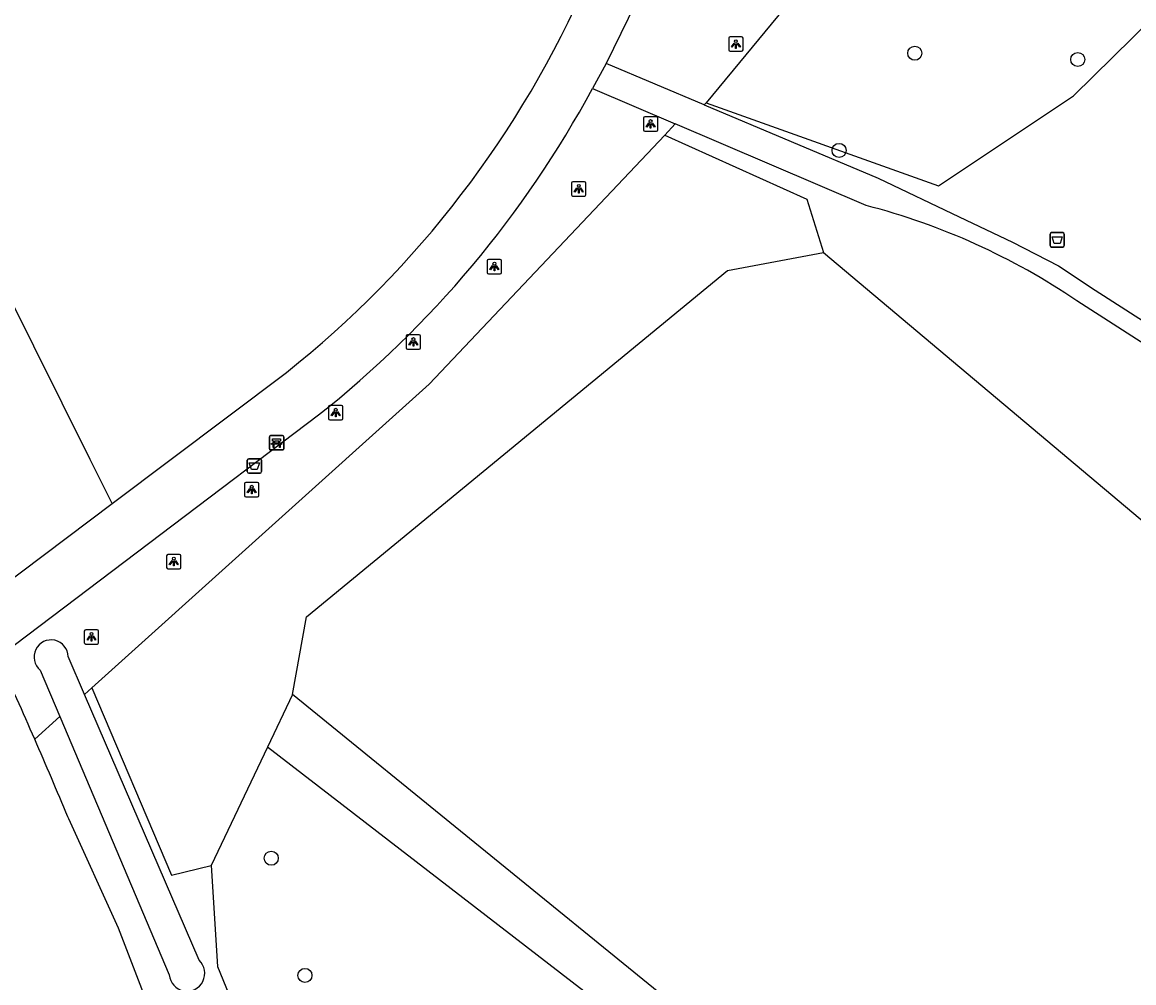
# Model space of a CAD drawing. Extents: x 160457 to 162082, y 388340 to 389736.
# Drawn here: x 160689.7 to 160767.1, y 388521.8 to 388588.6 of the extents above; entities that cross this region are included whole.
import ezdxf

# ---------------------------------------------------------------- set-up
doc = ezdxf.new("R2010")
doc.units = 0
for name, color, linetype in [('IMGEO_Afvalbak', 7, 'Continuous'), ('IMGEO_Bank', 7, 'Continuous'), ('IMGEO_Boom', 7, 'Continuous'), ('IMGEO_Fietspad_gesloten', 7, 'Continuous'), ('IMGEO_Groenvoorziening', 7, 'Continuous'), ('IMGEO_Lichtpunt', 7, 'Continuous'), ('IMGEO_Loofbos', 7, 'Continuous'), ('IMGEO_Voetpad_halfverhard', 7, 'Continuous'), ('IMGEO_Waterloop', 7, 'Continuous')]:
    doc.layers.add(name, color=color, linetype=linetype)

msp = doc.modelspace()

# ---------------------------------------------------------------- linework, layer by layer
at = {"layer": 'IMGEO_Afvalbak'}
for p, q in [((160761.241, 388573.029), (160761.241, 388573.829)), ((160761.241, 388573.829), (160761.241, 388573.029)), ((160761.341, 388573.929), (160762.131, 388573.929)), ((160762.131, 388573.929), (160761.341, 388573.929)), ((160762.231, 388573.829), (160762.231, 388573.029)), ((160762.231, 388573.029), (160762.231, 388573.829)), ((160762.131, 388572.929), (160761.341, 388572.929)), ((160761.341, 388572.929), (160762.131, 388572.929)), ((160705.387, 388557.31), (160705.387, 388558.11)), ((160705.387, 388558.11), (160705.387, 388557.31)), ((160705.487, 388558.21), (160706.277, 388558.21)), ((160706.277, 388558.21), (160705.487, 388558.21)), ((160706.377, 388558.11), (160706.377, 388557.31)), ((160706.377, 388557.31), (160706.377, 388558.11)), ((160706.277, 388557.21), (160705.487, 388557.21)), ((160705.487, 388557.21), (160706.277, 388557.21))]:
    msp.add_line(p, q, dxfattribs=at)
for points in [[(160761.384, 388573.643), (160762.088, 388573.643), (160761.939, 388573.173), (160761.533, 388573.173), (160761.384, 388573.643)], [(160705.53, 388557.924), (160706.234, 388557.924), (160706.085, 388557.454), (160705.679, 388557.454), (160705.53, 388557.924)]]:
    msp.add_lwpolyline(points, dxfattribs=at)
for centre, start, end in [((160761.341, 388573.829), 90, 180), ((160761.341, 388573.829), 90, 180), ((160762.131, 388573.829), 0, 90), ((160762.131, 388573.829), 360, 90), ((160761.341, 388573.029), 180, 270), ((160761.341, 388573.029), 180, 270), ((160762.131, 388573.029), 270, 0), ((160762.131, 388573.029), 270, 0), ((160705.487, 388558.11), 90, 180), ((160705.487, 388558.11), 90, 180), ((160706.277, 388558.11), 0, 90), ((160706.277, 388558.11), 360, 90), ((160705.487, 388557.31), 180, 270), ((160705.487, 388557.31), 180, 270), ((160706.277, 388557.31), 270, 0), ((160706.277, 388557.31), 270, 0)]:
    msp.add_arc(centre, 0.1, start, end, dxfattribs=at)
at = {"layer": 'IMGEO_Bank'}
for p, q in [((160706.928, 388558.891), (160706.928, 388559.732)), ((160706.928, 388559.732), (160706.928, 388558.891)), ((160707.003, 388559.816), (160707.844, 388559.816)), ((160707.844, 388559.816), (160707.003, 388559.816)), ((160707.928, 388559.741), (160707.928, 388558.9)), ((160707.928, 388558.9), (160707.928, 388559.741)), ((160707.853, 388558.816), (160707.012, 388558.816)), ((160707.012, 388558.816), (160707.853, 388558.816)), ((160707.625, 388559.214), (160707.232, 388559.214)), ((160707.237, 388559.322), (160707.237, 388559.428)), ((160707.281, 388559.428), (160707.281, 388559.322)), ((160707.569, 388559.434), (160707.287, 388559.434)), ((160707.287, 388559.316), (160707.569, 388559.316)), ((160707.575, 388559.322), (160707.575, 388559.428)), ((160707.619, 388559.428), (160707.619, 388559.322))]:
    msp.add_line(p, q, dxfattribs=at)
for points in [[(160707.231, 388559.434), (160707.145, 388559.434), (160707.145, 388559.595), (160707.708, 388559.595), (160707.708, 388559.434), (160707.625, 388559.434)], [(160707.175, 388559.214), (160707.033, 388559.214), (160707.145, 388559.316), (160707.231, 388559.316)], [(160707.225, 388559.207), (160707.225, 388559), (160707.182, 388559), (160707.182, 388559.207)], [(160707.625, 388559.316), (160707.708, 388559.316), (160707.82, 388559.214), (160707.681, 388559.214)], [(160707.675, 388559.207), (160707.675, 388559), (160707.631, 388559), (160707.631, 388559.207)]]:
    msp.add_lwpolyline(points, dxfattribs=at)
for centre, radius, start, end in [((160707.006, 388559.738), 0.0779, 92.4484, 184.28452), ((160707.006, 388559.738), 0.0779, 92.4484, 184.28452), ((160707.85, 388559.738), 0.0779, 2.4484, 94.28452), ((160707.85, 388559.738), 0.0779, 2.4484, 94.28452), ((160707.006, 388558.894), 0.0779, 182.4484, 274.28452), ((160707.006, 388558.894), 0.0779, 182.4484, 274.28452), ((160707.175, 388559.207), 0.00671, 2.89567, 87.10433), ((160707.232, 388559.207), 0.00671, 92.89567, 177.10433), ((160707.23, 388559.427), 0.00671, 2.89567, 87.10433), ((160707.23, 388559.323), 0.00671, 272.89567, 357.10433), ((160707.287, 388559.427), 0.00671, 92.89567, 177.10433), ((160707.287, 388559.323), 0.00671, 182.89567, 267.10433), ((160707.569, 388559.427), 0.00671, 2.89567, 87.10433), ((160707.569, 388559.323), 0.00671, 272.89567, 357.10433), ((160707.626, 388559.427), 0.00671, 92.89567, 177.10433), ((160707.626, 388559.323), 0.00671, 182.89567, 267.10433), ((160707.624, 388559.207), 0.00671, 2.89567, 87.10433), ((160707.681, 388559.207), 0.00671, 92.89567, 177.10433), ((160707.85, 388558.894), 0.0779, 272.4484, 4.28452), ((160707.85, 388558.894), 0.0779, 272.4484, 4.28452)]:
    msp.add_arc(centre, radius, start, end, dxfattribs=at)
at = {"layer": 'IMGEO_Boom'}
for centre in [(160751.832, 388586.402), (160763.169, 388585.969), (160746.562, 388579.649), (160707.059, 388530.428), (160709.403, 388522.284)]:
    msp.add_circle(centre, 0.489, dxfattribs=at)
at = {"layer": 'IMGEO_Fietspad_gesloten'}
for points in [[(160732.41, 388589.872), (160730.352, 388585.682)], [(160730.352, 388585.682), (160729.408, 388583.952)], [(160695.986, 388555.099), (160708.11, 388564.203)], [(160688.095, 388544.305), (160688.395, 388544.672), (160710.346, 388561.25)], [(160686.447, 388547.936), (160695.986, 388555.099)], [(160707.713, 388495.403), (160706.624, 388498.886), (160706.254, 388500), (160696.427, 388525.56), (160692.982, 388533.163), (160692.904, 388533.299)]]:
    msp.add_lwpolyline(points, dxfattribs=at)
for centre, radius, start, end in [((160664.135, 388619.639), 70.76, 308.42305, 336.59898), ((160664.763, 388618.878), 73.477, 308.34347, 331.61874), ((160385.541, 388405.432), 332.903, 23.60003, 24.65518), ((160400.479, 388412.034), 316.571, 22.52313, 23.58749)]:
    msp.add_arc(centre, radius, start, end, dxfattribs=at)
at = {"layer": 'IMGEO_Groenvoorziening'}
for points in [[(160695.986, 388555.099), (160694.463, 388558.158), (160680.762, 388585.674), (160677.836, 388591.55), (160671.219, 388604.839), (160652.291, 388633.023), (160633.738, 388660.649), (160614.997, 388684.744), (160592.315, 388709.409), (160586.743, 388715.469), (160577.237, 388725.805)], [(160737.308, 388582.959), (160737.183, 388582.808)], [(160735.171, 388581.491), (160734.437, 388580.716)], [(160694.565, 388542.277), (160694.062, 388541.824)], [(160692.35, 388540.283), (160690.601, 388538.71)]]:
    msp.add_lwpolyline(points, dxfattribs=at)
at = {"layer": 'IMGEO_Lichtpunt'}
for p, q in [((160738.885, 388587.443), (160738.885, 388586.636)), ((160738.885, 388587.443), (160738.885, 388586.636)), ((160739.787, 388587.538), (160738.979, 388587.538)), ((160739.787, 388587.538), (160738.979, 388587.538)), ((160739.881, 388586.636), (160739.881, 388587.443)), ((160739.881, 388586.636), (160739.881, 388587.443)), ((160738.979, 388586.542), (160739.787, 388586.542)), ((160738.979, 388586.542), (160739.787, 388586.542)), ((160733.855, 388581.984), (160733.047, 388581.984)), ((160733.855, 388581.984), (160733.047, 388581.984)), ((160732.953, 388581.889), (160732.953, 388581.082)), ((160732.953, 388581.889), (160732.953, 388581.082)), ((160733.949, 388581.082), (160733.949, 388581.889)), ((160733.949, 388581.082), (160733.949, 388581.889)), ((160733.047, 388580.988), (160733.855, 388580.988)), ((160733.047, 388580.988), (160733.855, 388580.988)), ((160727.954, 388577.376), (160727.954, 388576.569)), ((160727.954, 388577.376), (160727.954, 388576.569)), ((160728.856, 388577.471), (160728.048, 388577.471)), ((160728.856, 388577.471), (160728.048, 388577.471)), ((160728.95, 388576.569), (160728.95, 388577.376)), ((160728.95, 388576.569), (160728.95, 388577.376)), ((160728.048, 388576.475), (160728.856, 388576.475)), ((160728.048, 388576.475), (160728.856, 388576.475)), ((160722.085, 388571.973), (160722.085, 388571.166)), ((160722.085, 388571.973), (160722.085, 388571.166)), ((160722.987, 388572.068), (160722.179, 388572.068)), ((160722.987, 388572.068), (160722.179, 388572.068)), ((160723.081, 388571.166), (160723.081, 388571.973)), ((160723.081, 388571.166), (160723.081, 388571.973)), ((160722.179, 388571.072), (160722.987, 388571.072)), ((160722.179, 388571.072), (160722.987, 388571.072)), ((160716.449, 388566.732), (160716.449, 388565.925)), ((160716.449, 388566.732), (160716.449, 388565.925)), ((160717.351, 388566.827), (160716.543, 388566.827)), ((160717.351, 388566.827), (160716.543, 388566.827)), ((160717.445, 388565.925), (160717.445, 388566.732)), ((160717.445, 388565.925), (160717.445, 388566.732)), ((160716.543, 388565.831), (160717.351, 388565.831)), ((160716.543, 388565.831), (160717.351, 388565.831)), ((160711.948, 388561.914), (160711.14, 388561.914)), ((160711.948, 388561.914), (160711.14, 388561.914)), ((160711.046, 388561.819), (160711.046, 388561.012)), ((160711.046, 388561.819), (160711.046, 388561.012)), ((160712.042, 388561.012), (160712.042, 388561.819)), ((160712.042, 388561.012), (160712.042, 388561.819)), ((160711.14, 388560.918), (160711.948, 388560.918)), ((160711.14, 388560.918), (160711.948, 388560.918)), ((160705.199, 388556.466), (160705.199, 388555.659)), ((160705.199, 388556.466), (160705.199, 388555.659)), ((160706.101, 388556.561), (160705.293, 388556.561)), ((160706.101, 388556.561), (160705.293, 388556.561)), ((160706.195, 388555.659), (160706.195, 388556.466)), ((160706.195, 388555.659), (160706.195, 388556.466)), ((160705.293, 388555.565), (160706.101, 388555.565)), ((160705.293, 388555.565), (160706.101, 388555.565)), ((160699.778, 388551.461), (160699.778, 388550.654)), ((160699.778, 388551.461), (160699.778, 388550.654)), ((160700.68, 388551.556), (160699.872, 388551.556)), ((160700.68, 388551.556), (160699.872, 388551.556)), ((160700.774, 388550.654), (160700.774, 388551.461)), ((160700.774, 388550.654), (160700.774, 388551.461)), ((160699.872, 388550.56), (160700.68, 388550.56)), ((160699.872, 388550.56), (160700.68, 388550.56)), ((160694.051, 388546.225), (160694.051, 388545.418)), ((160694.051, 388546.225), (160694.051, 388545.418)), ((160694.953, 388546.32), (160694.145, 388546.32)), ((160694.953, 388546.32), (160694.145, 388546.32)), ((160695.047, 388545.418), (160695.047, 388546.225)), ((160695.047, 388545.418), (160695.047, 388546.225)), ((160694.145, 388545.324), (160694.953, 388545.324)), ((160694.145, 388545.324), (160694.953, 388545.324))]:
    msp.add_line(p, q, dxfattribs=at)
for points in [[(160739.259, 388587.107), (160739.298, 388587.079), (160739.11, 388586.817), (160739.072, 388586.844), (160739.259, 388587.107)], [(160739.361, 388587.059), (160739.408, 388587.059), (160739.408, 388586.737), (160739.361, 388586.737), (160739.361, 388587.059)], [(160739.471, 388587.079), (160739.509, 388587.106), (160739.696, 388586.844), (160739.657, 388586.816), (160739.471, 388587.079)], [(160733.327, 388581.553), (160733.366, 388581.525), (160733.178, 388581.263), (160733.14, 388581.29), (160733.327, 388581.553)], [(160733.429, 388581.505), (160733.476, 388581.505), (160733.476, 388581.183), (160733.429, 388581.183), (160733.429, 388581.505)], [(160733.539, 388581.525), (160733.577, 388581.552), (160733.764, 388581.29), (160733.725, 388581.262), (160733.539, 388581.525)], [(160728.328, 388577.04), (160728.367, 388577.012), (160728.179, 388576.75), (160728.141, 388576.777), (160728.328, 388577.04)], [(160728.43, 388576.992), (160728.477, 388576.992), (160728.477, 388576.67), (160728.43, 388576.67), (160728.43, 388576.992)], [(160728.54, 388577.012), (160728.578, 388577.039), (160728.765, 388576.777), (160728.726, 388576.749), (160728.54, 388577.012)], [(160722.459, 388571.637), (160722.498, 388571.609), (160722.31, 388571.347), (160722.272, 388571.374), (160722.459, 388571.637)], [(160722.561, 388571.589), (160722.608, 388571.589), (160722.608, 388571.267), (160722.561, 388571.267), (160722.561, 388571.589)], [(160722.671, 388571.609), (160722.709, 388571.636), (160722.896, 388571.374), (160722.857, 388571.346), (160722.671, 388571.609)], [(160716.823, 388566.396), (160716.862, 388566.368), (160716.674, 388566.106), (160716.636, 388566.133), (160716.823, 388566.396)], [(160716.925, 388566.348), (160716.972, 388566.348), (160716.972, 388566.026), (160716.925, 388566.026), (160716.925, 388566.348)], [(160717.035, 388566.368), (160717.073, 388566.395), (160717.26, 388566.133), (160717.221, 388566.105), (160717.035, 388566.368)], [(160711.42, 388561.483), (160711.459, 388561.455), (160711.271, 388561.193), (160711.233, 388561.22), (160711.42, 388561.483)], [(160711.522, 388561.435), (160711.569, 388561.435), (160711.569, 388561.113), (160711.522, 388561.113), (160711.522, 388561.435)], [(160711.632, 388561.455), (160711.67, 388561.482), (160711.857, 388561.22), (160711.818, 388561.192), (160711.632, 388561.455)], [(160705.573, 388556.13), (160705.612, 388556.102), (160705.424, 388555.84), (160705.386, 388555.867), (160705.573, 388556.13)], [(160705.675, 388556.082), (160705.722, 388556.082), (160705.722, 388555.76), (160705.675, 388555.76), (160705.675, 388556.082)], [(160705.785, 388556.102), (160705.823, 388556.129), (160706.01, 388555.867), (160705.971, 388555.839), (160705.785, 388556.102)], [(160700.152, 388551.125), (160700.191, 388551.097), (160700.003, 388550.835), (160699.965, 388550.862), (160700.152, 388551.125)], [(160700.254, 388551.077), (160700.301, 388551.077), (160700.301, 388550.755), (160700.254, 388550.755), (160700.254, 388551.077)], [(160700.364, 388551.097), (160700.402, 388551.124), (160700.589, 388550.862), (160700.55, 388550.834), (160700.364, 388551.097)], [(160694.425, 388545.889), (160694.464, 388545.861), (160694.276, 388545.599), (160694.238, 388545.626), (160694.425, 388545.889)], [(160694.527, 388545.841), (160694.574, 388545.841), (160694.574, 388545.519), (160694.527, 388545.519), (160694.527, 388545.841)], [(160694.637, 388545.861), (160694.675, 388545.888), (160694.862, 388545.626), (160694.823, 388545.598), (160694.637, 388545.861)]]:
    msp.add_lwpolyline(points, dxfattribs=at)
for centre in [(160739.384, 388587.241), (160733.452, 388581.687), (160728.453, 388577.174), (160722.584, 388571.771), (160716.948, 388566.53), (160711.545, 388561.617), (160705.698, 388556.264), (160700.277, 388551.259), (160694.55, 388546.023)]:
    msp.add_circle(centre, 0.0994, dxfattribs=at)
for centre, start, end in [((160738.979, 388587.443), 90, 180), ((160738.979, 388587.443), 90, 180), ((160739.787, 388587.443), 0, 90), ((160739.787, 388587.443), 0, 90), ((160738.979, 388586.636), 180, 270), ((160738.979, 388586.636), 180, 270), ((160739.787, 388586.636), 270, 0), ((160739.787, 388586.636), 270, 360), ((160733.047, 388581.889), 90, 180), ((160733.047, 388581.889), 90, 180), ((160733.855, 388581.889), 0, 90), ((160733.855, 388581.889), 0, 90), ((160733.047, 388581.082), 180, 270), ((160733.047, 388581.082), 180, 270), ((160733.855, 388581.082), 270, 0), ((160733.855, 388581.082), 270, 360), ((160728.048, 388577.376), 90, 180), ((160728.048, 388577.376), 90, 180), ((160728.856, 388577.376), 0, 90), ((160728.856, 388577.376), 0, 90), ((160728.048, 388576.569), 180, 270), ((160728.048, 388576.569), 180, 270), ((160728.856, 388576.569), 270, 0), ((160728.856, 388576.569), 270, 360), ((160722.179, 388571.973), 90, 180), ((160722.179, 388571.973), 90, 180), ((160722.987, 388571.973), 0, 90), ((160722.987, 388571.973), 0, 90), ((160722.179, 388571.166), 180, 270), ((160722.179, 388571.166), 180, 270), ((160722.987, 388571.166), 270, 0), ((160722.987, 388571.166), 270, 360), ((160716.543, 388566.732), 90, 180), ((160716.543, 388566.732), 90, 180), ((160717.351, 388566.732), 0, 90), ((160717.351, 388566.732), 0, 90), ((160716.543, 388565.925), 180, 270), ((160716.543, 388565.925), 180, 270), ((160717.351, 388565.925), 270, 0), ((160717.351, 388565.925), 270, 360), ((160711.14, 388561.819), 90, 180), ((160711.14, 388561.819), 90, 180), ((160711.948, 388561.819), 0, 90), ((160711.948, 388561.819), 0, 90), ((160711.14, 388561.012), 180, 270), ((160711.14, 388561.012), 180, 270), ((160711.948, 388561.012), 270, 0), ((160711.948, 388561.012), 270, 360), ((160705.293, 388556.466), 90, 180), ((160705.293, 388556.466), 90, 180), ((160706.101, 388556.466), 0, 90), ((160706.101, 388556.466), 0, 90), ((160705.293, 388555.659), 180, 270), ((160705.293, 388555.659), 180, 270), ((160706.101, 388555.659), 270, 0), ((160706.101, 388555.659), 270, 360), ((160699.872, 388551.461), 90, 180), ((160699.872, 388551.461), 90, 180), ((160700.68, 388551.461), 0, 90), ((160700.68, 388551.461), 0, 90), ((160699.872, 388550.654), 180, 270), ((160699.872, 388550.654), 180, 270), ((160700.68, 388550.654), 270, 0), ((160700.68, 388550.654), 270, 360), ((160694.145, 388546.225), 90, 180), ((160694.145, 388546.225), 90, 180), ((160694.953, 388546.225), 0, 90), ((160694.953, 388546.225), 0, 90), ((160694.145, 388545.418), 180, 270), ((160694.145, 388545.418), 180, 270), ((160694.953, 388545.418), 270, 0), ((160694.953, 388545.418), 270, 360)]:
    msp.add_arc(centre, 0.0946, start, end, dxfattribs=at)
at = {"layer": 'IMGEO_Loofbos'}
for points in [[(160737.308, 388582.959), (160753.488, 388577.188), (160762.874, 388583.451), (160780.727, 388601.005), (160767.455, 388619.42)], [(160767.455, 388619.42), (160737.308, 388582.959)], [(160734.437, 388580.716), (160718.038, 388563.4), (160694.565, 388542.277)], [(160734.437, 388580.716), (160744.312, 388576.257), (160745.476, 388572.537)], [(160708.524, 388541.815), (160709.504, 388547.217), (160738.813, 388571.299), (160745.476, 388572.537)], [(160745.476, 388572.537), (160793.059, 388532.569), (160793.879, 388524.92), (160793.197, 388519.198), (160791.699, 388515.588), (160788.906, 388511.296), (160785.5, 388507.141), (160781.958, 388504.348), (160776.681, 388501.115), (160782.973, 388494.569), (160781.71, 388492.394), (160784.956, 388489.391), (160782.565, 388486.538), (160775.526, 388489.972), (160773.285, 388488.607), (160756.139, 388497.207), (160751.402, 388500.982), (160743.499, 388504.545), (160734.654, 388520.573), (160708.524, 388541.815)], [(160694.565, 388542.277), (160700.128, 388529.263), (160702.88, 388529.915)], [(160708.524, 388541.815), (160706.787, 388538.152)], [(160706.787, 388538.152), (160702.88, 388529.915)], [(160742.006, 388502.858), (160733.159, 388517.822), (160706.787, 388538.152)], [(160702.88, 388529.915), (160703.314, 388522.901), (160708.534, 388510.166), (160723.252, 388500), (160735.241, 388491.72)]]:
    msp.add_lwpolyline(points, dxfattribs=at)
at = {"layer": 'IMGEO_Voetpad_halfverhard'}
for points in [[(160737.183, 388582.808), (160730.352, 388585.682)], [(160729.408, 388583.952), (160735.171, 388581.491)], [(160737.183, 388582.808), (160749.273, 388577.722), (160754.912, 388575.034), (160758.62, 388573.265), (160761.837, 388571.625), (160764.372, 388569.92), (160780.049, 388559.896), (160785.479, 388556.642)], [(160748.454, 388575.817), (160735.171, 388581.491)], [(160785.233, 388555.374), (160779.382, 388559.187), (160773.556, 388562.633), (160768.807, 388565.536), (160763.109, 388569.184)]]:
    msp.add_lwpolyline(points, dxfattribs=at)
msp.add_arc((160736.565, 388530.044), 47.292, 55.85586, 75.44017, dxfattribs=at)
at = {"layer": 'IMGEO_Waterloop'}
for points in [[(160694.062, 388541.824), (160692.93, 388544.451)], [(160690.985, 388543.505), (160692.35, 388540.283)], [(160702.031, 388523.337), (160694.062, 388541.824)], [(160692.35, 388540.283), (160699.96, 388522.318)]]:
    msp.add_lwpolyline(points, dxfattribs=at)
for centre, radius, start, end in [((160691.741, 388544.423), 1.189, 1.33596, 230.53833), ((160701.194, 388522.424), 1.239, 184.88862, 47.50878)]:
    msp.add_arc(centre, radius, start, end, dxfattribs=at)

doc.saveas('drawing.dxf')
